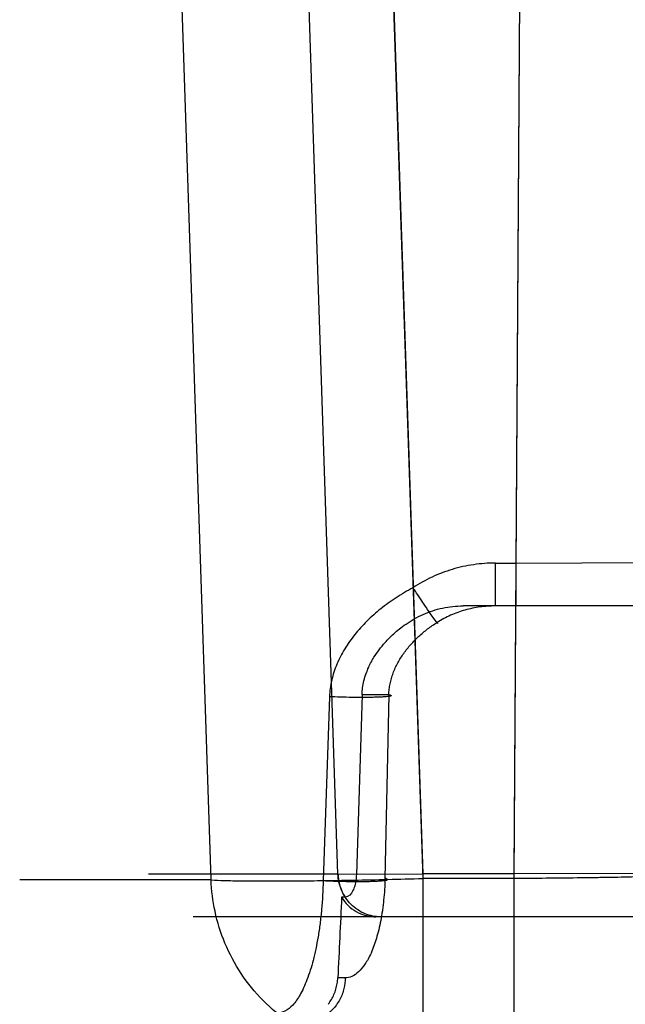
# Model space of a CAD drawing. Header units: millimetres. Extents: x 0 to 297, y 0 to 210.
# Tile 281 of 446: x 140.414 to 140.536, y 161.188 to 161.387. Entities that reach past the tile are written whole.
import ezdxf

# ---------------------------------------------------------------- set-up
doc = ezdxf.new("R2010")
doc.units = ezdxf.units.MM
doc.header["$LTSCALE"] = 16.335
doc.layers.add('INTFCLR_144815', color=7, linetype='CONTINUOUS')

msp = doc.modelspace()

# ---------------------------------------------------------------- linework, layer by layer
at = {"layer": 'INTFCLR_144815', "color": 9, "linetype": 'Continuous'}
for p, q in [((140.4523318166, 161.2130558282), (140.4291566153, 161.915214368)), ((140.4780545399, 161.2142053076), (140.4547393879, 161.915214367)), ((140.4717765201, 161.9152143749), (140.4952401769, 161.2133321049)), ((140.4717876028, 161.9152143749), (140.4952198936, 161.2142744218)), ((140.5137368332, 161.2133321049), (140.5182469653, 161.9152143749)), ((140.5137429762, 161.2142744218), (140.5182470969, 161.9152143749)), ((140.5099710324, 161.2685885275), (140.5099710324, 161.2772744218)), ((140.5099710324, 161.2772744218), (140.514115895, 161.2772744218)), ((140.5141158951, 161.277274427), (140.5552398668, 161.2775099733)), ((140.514115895, 161.2772744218), (140.514115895, 161.2685885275)), ((141.5186275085, 161.2685885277), (140.5034155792, 161.2685885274)), ((140.4763417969, 161.2501808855), (140.4750407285, 161.2129218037)), ((140.4883576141, 161.2505885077), (140.4829217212, 161.2505885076)), ((140.4883576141, 161.2505885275), (140.4875760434, 161.2133384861)), ((140.4780551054, 161.2142053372), (140.4952198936, 161.2142744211)), ((140.4952198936, 161.2142744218), (140.4952401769, 161.1785885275)), ((140.5137429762, 161.2142744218), (140.4952198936, 161.2142744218)), ((140.5137368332, 161.1785885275), (140.5137429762, 161.2142744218)), ((140.5796158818, 161.2145099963), (140.5137429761, 161.2142744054)), ((140.4523318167, 161.2130558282), (140.4135477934, 161.2130430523)), ((140.4523318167, 161.2130558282), (140.4135477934, 161.2130430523)), ((140.4780546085, 161.2142059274), (140.439683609, 161.2142018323)), ((140.4817743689, 161.2141534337), (140.4780549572, 161.2142053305)), ((140.5137368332, 161.2133321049), (140.4952401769, 161.2133321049)), ((141.8672649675, 161.205588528), (140.4486734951, 161.2055885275)), ((140.4795149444, 161.1931998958), (140.4780221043, 161.1932078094))]:
    msp.add_line(p, q, dxfattribs=at)
at = {"layer": 'INTFCLR_144815', "color": 6, "linetype": 'Continuous'}
for p, q in [((140.4829217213, 161.2505885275), (140.4817743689, 161.2141534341)), ((140.4795237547, 161.2095437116), (140.4787899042, 161.2095511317))]:
    msp.add_line(p, q, dxfattribs=at)
msp.add_ellipse((141.273551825, 161.1785885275), major_axis=(0.2491221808, 5.2566315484), ratio=0.1511321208, start_param=-4.711116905, end_param=-4.7080076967, dxfattribs=at)
at = {"layer": 'INTFCLR_144815', "color": 9, "linetype": 'Continuous'}
for points, knots in [([(140.5099710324, 161.2772744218), (140.5084944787, 161.2772742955), (140.5062750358, 161.2771140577), (140.5033653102, 161.2765836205), (140.5005106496, 161.2758460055), (140.4970575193, 161.2745393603), (140.494480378, 161.2731020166), (140.4932537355, 161.2722893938)], [0, 0, 0, 0, 0.25052121, 0.3758304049, 0.5015079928, 0.7503537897, 1, 1, 1, 1]), ([(140.4932537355, 161.2722893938), (140.4920855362, 161.2716666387), (140.4898407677, 161.2703355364), (140.4867124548, 161.2680683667), (140.484347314, 161.2659752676), (140.4826315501, 161.2641872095), (140.4810664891, 161.2623546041), (140.4796842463, 161.2604113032), (140.4785353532, 161.2583594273), (140.4778022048, 161.2567859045), (140.4772056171, 161.2551783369), (140.4767543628, 161.2535413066), (140.4764548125, 161.2518734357), (140.4763601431, 161.2507467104), (140.4763417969, 161.2501808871)], [0, 0, 0, 0, 0.1365624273, 0.2687647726, 0.3980151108, 0.4617366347, 0.5242657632, 0.6465339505, 0.7069020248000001, 0.7666667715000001, 0.8254249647, 0.8835830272, 0.9416004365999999, 1, 1, 1, 1]), ([(140.498150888, 161.265265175), (140.4986603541, 161.2643085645), (140.4962122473, 161.2678812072), (140.4952916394, 161.2692391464), (140.494227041, 161.270823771), (140.4935808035, 161.2717957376), (140.4932537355, 161.2722893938)], [0, 0, 0, 0, 0.3796236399, 0.5804505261, 0.7925819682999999, 1, 1, 1, 1]), ([(140.498150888, 161.265265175), (140.4986603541, 161.2643085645), (140.4962122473, 161.2678812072), (140.4952916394, 161.2692391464), (140.494227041, 161.270823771), (140.4935808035, 161.2717957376), (140.4932537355, 161.2722893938)], [0, 0, 0, 0, 0.3796236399, 0.5804505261, 0.7925819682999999, 1, 1, 1, 1]), ([(140.5099710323, 161.2685885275), (140.5089273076, 161.2685885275), (140.5073596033, 161.2684819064), (140.505301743, 161.2681282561), (140.5032862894, 161.2676373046), (140.5008493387, 161.2667694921), (140.499022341, 161.2658078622), (140.498150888, 161.265265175)], [0, 0, 0, 0, 0.2519115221, 0.3777167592, 0.5036810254, 0.7522178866, 1, 1, 1, 1]), ([(140.4883576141, 161.2505885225), (140.4883679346, 161.2509653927), (140.4884250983, 161.2517148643), (140.4886028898, 161.2528249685), (140.4888720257, 161.2539139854), (140.4892240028, 161.2549838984), (140.4896582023, 161.2560302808), (140.4903337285, 161.2573882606), (140.4911427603, 161.2586808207), (140.4920611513, 161.2599021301), (140.4930539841, 161.2610823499), (140.4944124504, 161.262463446), (140.4962017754, 161.2639621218), (140.4974847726, 161.2648520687), (140.498150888, 161.265265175)], [0, 0, 0, 0, 0.0616681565, 0.1227539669, 0.1837005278, 0.2449600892, 0.3068173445, 0.3688395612, 0.4929017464, 0.5555032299, 0.6187030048, 0.7450620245, 0.8717905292, 1, 1, 1, 1]), ([(140.4883576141, 161.2505885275), (140.488518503, 161.2505587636), (140.4887541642, 161.2506059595), (140.4888921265, 161.2503447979), (140.4886093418, 161.2502935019), (140.4883122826, 161.2502250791), (140.4877093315, 161.2501705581), (140.486944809, 161.2501180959), (140.4859685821, 161.2500779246), (140.4848415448, 161.2500500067), (140.4831560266, 161.2500305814), (140.4810176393, 161.2500409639), (140.4785913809, 161.2500926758), (140.4770489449, 161.2501490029), (140.4763417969, 161.2501808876)], [0, 0, 0, 0, 0.0374200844, 0.04331317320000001, 0.0558546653, 0.0832149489, 0.1267702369, 0.1867925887, 0.2616746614, 0.3490013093, 0.4450257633, 0.6470174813, 0.8381089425, 1, 1, 1, 1]), ([(140.4883576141, 161.2505885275), (140.488518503, 161.2505587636), (140.4887541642, 161.2506059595), (140.4888921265, 161.2503447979), (140.4886093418, 161.2502935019), (140.4883122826, 161.2502250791), (140.4877093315, 161.2501705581), (140.486944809, 161.2501180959), (140.4859685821, 161.2500779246), (140.4848415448, 161.2500500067), (140.4831560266, 161.2500305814), (140.4810176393, 161.2500409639), (140.4785913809, 161.2500926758), (140.4770489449, 161.2501490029), (140.4763417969, 161.2501808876)], [0, 0, 0, 0, 0.0374200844, 0.04331317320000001, 0.0558546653, 0.0832149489, 0.1267702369, 0.1867925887, 0.2616746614, 0.3490013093, 0.4450257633, 0.6470174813, 0.8381089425, 1, 1, 1, 1]), ([(140.5549124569, 161.2142743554), (140.5538901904, 161.2142049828), (140.552256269, 161.2141162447), (140.5499524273, 161.2140111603), (140.5471596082, 161.21389956), (140.5445626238, 161.213815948), (140.5422068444, 161.2137488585), (140.5404778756, 161.2137028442), (140.5372786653, 161.2136250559), (140.5335084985, 161.2135502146), (140.5301106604, 161.2134945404), (140.5280796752, 161.213464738), (140.5249418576, 161.2134222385), (140.5201593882, 161.2133709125), (140.5158950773, 161.2133423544), (140.5137368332, 161.2133320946)], [0, 0, 0, 0, 0.0746248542, 0.1191676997, 0.167968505, 0.2781920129, 0.3084064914, 0.3396140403, 0.4041606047, 0.5414796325, 0.6142550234, 0.6516647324, 0.6894160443, 0.8428091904, 1, 1, 1, 1]), ([(140.4523323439, 161.2130558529), (140.4532213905, 161.213000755), (140.4546852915, 161.2129473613), (140.4568048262, 161.2128973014), (140.4595567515, 161.2128561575), (140.4626011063, 161.2128405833), (140.4659233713, 161.2128440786), (140.4697330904, 161.2128626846), (140.4737496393, 161.2129023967), (140.4773860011, 161.2129531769), (140.4795763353, 161.2129880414), (140.4829932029, 161.2130467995), (140.4882182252, 161.2131529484), (140.4928787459, 161.2132685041), (140.4952401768, 161.2133321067)], [0, 0, 0, 0, 0.0622675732, 0.1023764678, 0.1482100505, 0.2546572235, 0.3151894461, 0.3804510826, 0.5209762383, 0.5959759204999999, 0.6346736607, 0.6741097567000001, 0.8348655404, 1, 1, 1, 1]), ([(140.486656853, 161.1785885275), (140.4846121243, 161.1785885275), (140.4803903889, 161.1789874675), (140.4741347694, 161.1808222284), (140.4681162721, 161.1840103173), (140.4627009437, 161.1884428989), (140.458258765, 161.1939264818), (140.4549791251, 161.2000823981), (140.4529756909, 161.2065345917), (140.4524193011, 161.2109174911), (140.4523323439, 161.2130558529)], [0, 0, 0, 0, 0.1143436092, 0.235540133, 0.3622712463, 0.492629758, 0.6242155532, 0.7543171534, 0.8803214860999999, 1, 1, 1, 1]), ([(140.4750407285, 161.2129218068), (140.4750034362, 161.21095437), (140.4748726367, 161.2085110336), (140.4745846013, 161.2056115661), (140.4743667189, 161.2037779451), (140.4740446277, 161.2015855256), (140.4736457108, 161.1994739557), (140.4732901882, 161.1978762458), (140.4727672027, 161.1957710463), (140.4720774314, 161.1935112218), (140.4711196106, 161.1912113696), (140.4702289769, 161.1894572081), (140.4690834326, 161.1877579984), (140.4674746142, 161.1863884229), (140.4662456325, 161.1860689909), (140.4656899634, 161.1860720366)], [0, 0, 0, 0, 0.1965929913, 0.244162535, 0.291093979, 0.3810599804, 0.4654890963, 0.5057193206, 0.5445645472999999, 0.6822171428, 0.7411858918, 0.7932425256, 0.8786607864, 0.9444847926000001, 1, 1, 1, 1]), ([(140.4750407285, 161.2129218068), (140.4757453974, 161.2128841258), (140.4773025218, 161.2128165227), (140.4797796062, 161.2127515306), (140.4819963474, 161.2127333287), (140.4837613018, 161.2127505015), (140.4849651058, 161.2127775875), (140.4859786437, 161.2128234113), (140.4869481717, 161.2128759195), (140.4874454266, 161.2129716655), (140.4881564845, 161.2130338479), (140.4879039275, 161.2133285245), (140.4877112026, 161.2133111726), (140.4875760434, 161.2133384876)], [0, 0, 0, 0, 0.1554457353, 0.3432875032, 0.5459041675, 0.6434231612, 0.7326706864, 0.8095865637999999, 0.8715181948, 0.9330083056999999, 0.9587713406, 0.969625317, 1, 1, 1, 1]), ([(140.4750407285, 161.2129218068), (140.4757453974, 161.2128841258), (140.4773025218, 161.2128165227), (140.4797796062, 161.2127515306), (140.4819963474, 161.2127333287), (140.4837613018, 161.2127505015), (140.4849651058, 161.2127775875), (140.4859786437, 161.2128234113), (140.4869481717, 161.2128759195), (140.4874454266, 161.2129716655), (140.4881564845, 161.2130338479), (140.4879039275, 161.2133285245), (140.4877112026, 161.2133111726), (140.4875760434, 161.2133384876)], [0, 0, 0, 0, 0.1554457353, 0.3432875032, 0.5459041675, 0.6434231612, 0.7326706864, 0.8095865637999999, 0.8715181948, 0.9330083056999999, 0.9587713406, 0.969625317, 1, 1, 1, 1]), ([(140.4780549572, 161.2142053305), (140.4780712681, 161.2138126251), (140.478154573, 161.2130120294), (140.4784359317, 161.2118159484), (140.4788861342, 161.2106413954), (140.4792946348, 161.2098984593), (140.4795235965, 161.2095441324)], [0, 0, 0, 0, 0.2386211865, 0.4872124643, 0.7438806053, 1, 1, 1, 1]), ([(140.4866365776, 161.2055900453), (140.4861254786, 161.2055899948), (140.4850699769, 161.2056883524), (140.4835067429, 161.2061483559), (140.4820006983, 161.2069426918), (140.4806488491, 161.2080531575), (140.4795357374, 161.2094219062), (140.4787179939, 161.2109622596), (140.478216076, 161.2125748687), (140.4780768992, 161.2136707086), (140.4780551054, 161.2142053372)], [0, 0, 0, 0, 0.1143278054, 0.235513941, 0.3622395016, 0.4926024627, 0.6241879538, 0.7543002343, 0.8803095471, 1, 1, 1, 1]), ([(140.4875760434, 161.2133384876), (140.4875439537, 161.2118623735), (140.4874337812, 161.2100288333), (140.48718909, 161.2078553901), (140.4870044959, 161.2064794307), (140.486729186, 161.2048339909), (140.4863267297, 161.2029625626), (140.4857331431, 161.2007554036), (140.48502689, 161.1987677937), (140.4841899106, 161.1970486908), (140.4834004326, 161.1957239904), (140.4823743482, 161.1944412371), (140.4809871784, 161.1934354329), (140.4799756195, 161.1931997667), (140.479514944, 161.1931998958)], [0, 0, 0, 0, 0.1918946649, 0.2383730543, 0.2842597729, 0.3723148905, 0.4551312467, 0.532932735, 0.6693195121, 0.728411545, 0.7811616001, 0.8696038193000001, 0.9401263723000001, 1, 1, 1, 1]), ([(140.4795149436, 161.1931998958), (140.4795146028, 161.1924820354), (140.4793391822, 161.1909557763), (140.4784924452, 161.1886959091), (140.4769546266, 161.1865991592), (140.4747921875, 161.1850019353), (140.4722614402, 161.1841690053), (140.4697233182, 161.1841667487), (140.4674875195, 161.1848470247), (140.4662295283, 161.1856343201), (140.4656899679, 161.1860703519)], [0, 0, 0, 0, 0.1109060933, 0.234976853, 0.368794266, 0.5069824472, 0.6435475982, 0.7733514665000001, 0.8928233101, 1, 1, 1, 1])]:
    msp.add_open_spline(points, degree=3, knots=knots, dxfattribs=at)
at = {"layer": 'INTFCLR_144815', "color": 6, "linetype": 'Continuous'}
for points, knots in [([(140.493478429, 161.265956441), (140.4940722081, 161.2662969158), (140.495301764, 161.266918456), (140.4972390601, 161.2676558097), (140.4992549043, 161.2681912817), (140.5013223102, 161.2685159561), (140.50271801, 161.2685885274), (140.5034155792, 161.2685885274)], [0, 0, 0, 0, 0.197598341, 0.3968767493, 0.5973900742, 0.798619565, 1, 1, 1, 1]), ([(140.4829217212, 161.2505885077), (140.482934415, 161.251054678), (140.4830136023, 161.2520142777), (140.4832935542, 161.2534580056), (140.4837203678, 161.2548540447), (140.4842388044, 161.2561202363), (140.4847827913, 161.2572095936), (140.4854690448, 161.2583947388), (140.48638121, 161.2597345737), (140.4874255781, 161.2610108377), (140.4884359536, 161.2620876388), (140.4893888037, 161.2630013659), (140.4905284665, 161.2639728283), (140.4918969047, 161.2649905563), (140.4929191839, 161.2656357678), (140.493478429, 161.2659564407)], [0, 0, 0, 0, 0.0720485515, 0.1484157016, 0.2267810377, 0.2971877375, 0.3595659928, 0.4147556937, 0.5086716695, 0.6096415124, 0.6691910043, 0.7367227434, 0.8134949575, 0.9004020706, 1, 1, 1, 1]), ([(140.4817743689, 161.2141534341), (140.4817599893, 161.2137686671), (140.4816963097, 161.2130066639), (140.4814649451, 161.2118912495), (140.4810327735, 161.2105944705), (140.4802034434, 161.2095376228), (140.4795234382, 161.209544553)], [0, 0, 0, 0, 0.2134188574, 0.4244011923, 0.6230648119, 1, 1, 1, 1]), ([(140.4787896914, 161.2095520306), (140.4789715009, 161.2092487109), (140.4795687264, 161.2083781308), (140.4808290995, 161.2071382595), (140.4829559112, 161.2059256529), (140.4847042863, 161.2055883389), (140.4857369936, 161.2055885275)], [0, 0, 0, 0, 0.127255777, 0.3790082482, 0.6283793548, 1, 1, 1, 1]), ([(140.4760716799, 161.1878390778), (140.4763054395, 161.1881475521), (140.4767364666, 161.1887918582), (140.4772602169, 161.1898302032), (140.4776571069, 161.1909217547), (140.4779218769, 161.1920527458), (140.4780040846, 161.1928221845), (140.4780221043, 161.1932078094)], [0, 0, 0, 0, 0.2003506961, 0.4001187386, 0.6006152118, 0.8001640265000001, 1, 1, 1, 1])]:
    msp.add_open_spline(points, degree=3, knots=knots, dxfattribs=at)

doc.saveas('drawing.dxf')
